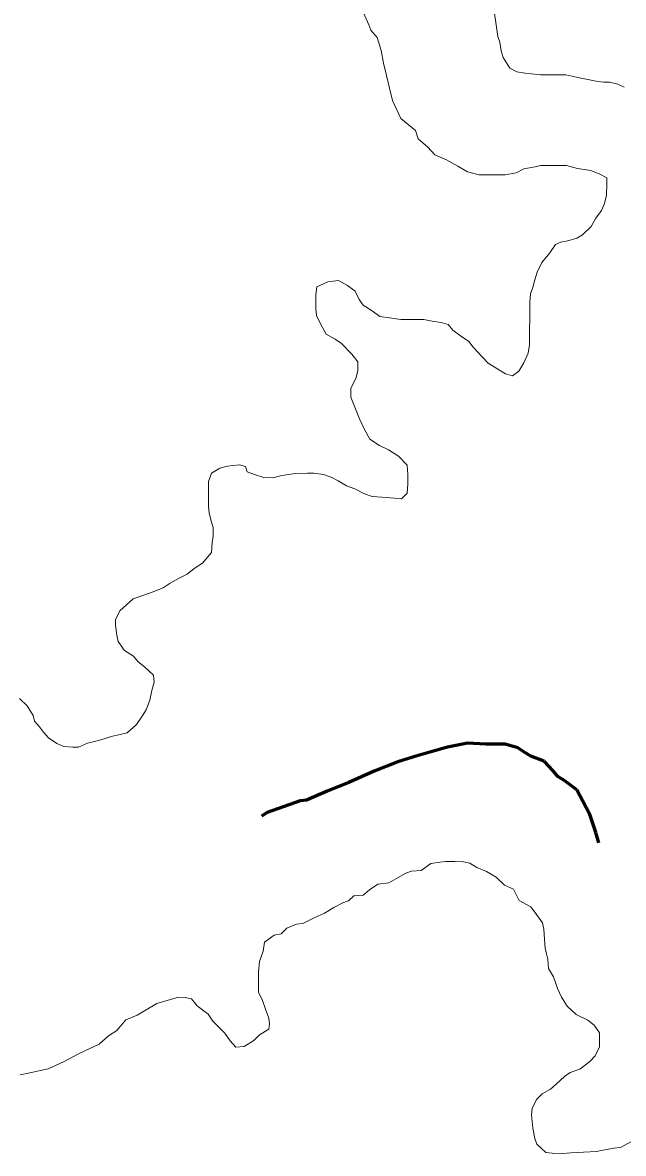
# Model space of a CAD drawing. Extents: x 553962 to 842807, y 8883888 to 9032388.
# Drawn here: x 803749.2 to 803964.8, y 9015644.8 to 9016050.4 of the extents above; entities that cross this region are included whole.
import ezdxf

# ---------------------------------------------------------------- set-up
doc = ezdxf.new("R2010")
doc.units = 0
doc.header["$LTSCALE"] = 20
doc.linetypes.add('LONG_DASH_SHORT_DASH', pattern=[9.9, 6, -1.2, 1.5, -1.2])
for name, color, linetype, lineweight in [('23', 7, 'Continuous', 13), ('25', 7, 'Continuous', 13), ('7', 7, 'LONG_DASH_SHORT_DASH', 60)]:
    doc.layers.add(name, color=color, linetype=linetype, lineweight=lineweight)

msp = doc.modelspace()

# ---------------------------------------------------------------- linework, layer by layer
at = {"layer": '23'}
for points in [[(803965.08, 9016027.25), (803962.84, 9016028.27), (803959.84, 9016029.04), (803957.84, 9016029.05), (803955.59, 9016029.32), (803952.59, 9016029.84), (803949.1, 9016030.61), (803946.35, 9016031.13), (803944.1, 9016031.65), (803940.85, 9016031.67), (803938.1, 9016031.69), (803935.1, 9016031.71), (803931.85, 9016031.98), (803929.6, 9016032.24), (803926.6, 9016032.76), (803924.11, 9016034.03), (803921.64, 9016037.92), (803921.64, 9016037.92), (803920.93, 9016040.27), (803920.46, 9016043.33), (803919.75, 9016045.44), (803919.28, 9016048.73), (803919.28, 9016048.73), (803918.34, 9016055.32)], [(803871.49, 9016053.91), (803873.46, 9016049.64), (803874.19, 9016047.63), (803876.49, 9016045.06), (803877.85, 9016040.44)], [(803877.85, 9016040.44), (803878.67, 9016035.82), (803879.76, 9016031.47), (803880.84, 9016026.84), (803881.93, 9016022.5), (803884.96, 9016016.02), (803890.18, 9016011.73), (803891.16, 9016008.72), (803894.63, 9016005.69), (803897.11, 9016002.92), (803901.35, 9016001.14), (803905.34, 9015998.86), (803908.82, 9015996.83), (803913.07, 9015995.8), (803915.07, 9015995.79), (803917.07, 9015995.78), (803920.07, 9015995.76), (803922.32, 9015995.74), (803926.33, 9015996.47), (803929.09, 9015997.95), (803933.1, 9015998.67), (803935.1, 9015999.16), (803937.1, 9015999.15), (803939.35, 9015999.13), (803941.35, 9015999.12), (803944.36, 9015999.1), (803948.35, 9015998.07), (803953.1, 9015997.29), (803956.34, 9015996.02), (803958.83, 9015994.75), (803958.81, 9015992.5), (803958.78, 9015988.49), (803958.01, 9015985.49), (803956.99, 9015982.99), (803954.97, 9015980.25), (803953.19, 9015977.26), (803950.17, 9015974.28)], [(803950.17, 9015974.28), (803948.16, 9015973.04), (803944.9, 9015972.06), (803942.4, 9015971.57), (803940.39, 9015970.84), (803938.36, 9015967.85), (803935.59, 9015964.36), (803933.81, 9015960.87), (803933.04, 9015958.12), (803932.27, 9015955.37), (803931.5, 9015953.12), (803931.23, 9015950.12), (803931.21, 9015947.86), (803931.18, 9015943.61), (803931.15, 9015940.6), (803931.14, 9015938.35), (803931.11, 9015934.85), (803930.59, 9015931.85), (803929.06, 9015928.35), (803927.29, 9015925.36), (803925.02, 9015923.62), (803922.53, 9015924.39), (803918.79, 9015926.67), (803916.3, 9015928.19), (803914.07, 9015930.45), (803910.84, 9015933.98), (803909.36, 9015935.99), (803906.37, 9015938.02), (803903.64, 9015940.04), (803901.9, 9015942.05), (803899.41, 9015942.82), (803896.16, 9015943.34), (803893.16, 9015943.86), (803889.91, 9015943.88), (803887.16, 9015943.9), (803884.91, 9015943.92), (803880.91, 9015944.44), (803877.41, 9015944.97), (803874.68, 9015946.99), (803871.44, 9015949.01), (803869.96, 9015951.02), (803868.48, 9015954.04), (803865.74, 9015956.06), (803862.5, 9015957.83), (803858.75, 9015957.36), (803854.74, 9015955.63), (803854.46, 9015952.63), (803854.43, 9015947.87), (803854.66, 9015945.37), (803856.14, 9015942.35), (803858.11, 9015938.58), (803861.34, 9015936.81), (803863.58, 9015935.29), (803867.31, 9015931.51), (803869.54, 9015928.74), (803869.51, 9015925.49), (803868.74, 9015922.74), (803866.96, 9015919.25), (803866.94, 9015916), (803868.41, 9015912.48), (803870.13, 9015908.21), (803871.85, 9015904.45), (803873.83, 9015900.93), (803877.31, 9015898.65), (803880.55, 9015897.13)], [(803880.55, 9015897.13), (803884.04, 9015894.85), (803887.26, 9015891.58), (803887.49, 9015888.32), (803887.46, 9015884.82), (803887.19, 9015881.56), (803885.17, 9015879.57), (803882.67, 9015879.84), (803878.17, 9015880.12), (803874.67, 9015880.39), (803871.93, 9015881.41), (803868.44, 9015883.19), (803865.45, 9015884.21), (803862.46, 9015885.98), (803860.22, 9015887.25), (803857.22, 9015888.27), (803853.73, 9015888.79), (803851.48, 9015888.81), (803846.97, 9015888.59), (803842.21, 9015887.87), (803838.96, 9015887.14), (803835.71, 9015887.16), (803832.71, 9015888.18), (803829.72, 9015889.2), (803829.23, 9015891.21), (803826.99, 9015891.72), (803824.73, 9015891.49), (803822.73, 9015891.25), (803819.97, 9015890.52), (803816.96, 9015888.79), (803815.94, 9015885.79), (803815.91, 9015881.78), (803815.89, 9015879.78), (803815.87, 9015876.78), (803816.1, 9015874.52), (803816.83, 9015871.51), (803817.56, 9015869.26)], [(803817.56, 9015869.26), (803817.54, 9015866), (803817.27, 9015864), (803816.99, 9015860.25), (803813.71, 9015856.51), (803810.7, 9015854.53), (803808.18, 9015852.54), (803805.42, 9015851.06), (803802.15, 9015849.33), (803799.64, 9015847.59), (803795.12, 9015845.87), (803788.85, 9015843.66), (803784.07, 9015839.44), (803782.54, 9015836.19), (803782.53, 9015834.19), (803783, 9015830.68), (803783.49, 9015828.42), (803785.71, 9015825.15), (803788.95, 9015823.13), (803790.68, 9015821.12), (803792.92, 9015819.35), (803796.15, 9015816.32), (803796.38, 9015813.82), (803795.61, 9015810.82), (803794.83, 9015807.32), (803793.55, 9015803.82), (803792.04, 9015801.58), (803790.01, 9015798.59), (803786.74, 9015795.6), (803783.73, 9015794.87), (803781.48, 9015794.39), (803777.22, 9015793.16), (803774.46, 9015792.43), (803772.45, 9015791.94), (803769.19, 9015790.46), (803767.19, 9015790.48), (803763.94, 9015790.75), (803761.45, 9015791.77), (803758.46, 9015793.79), (803756.73, 9015795.8), (803755.24, 9015797.82), (803753.5, 9015799.83), (803753.02, 9015801.84), (803750.8, 9015805.36), (803748.06, 9015807.88)]]:
    msp.add_lwpolyline(points, dxfattribs=at)
at = {"layer": '25'}
for points in [[(803965.08, 9016027.25), (803962.84, 9016028.27), (803959.84, 9016029.04), (803957.84, 9016029.05), (803955.59, 9016029.32), (803952.59, 9016029.84), (803949.1, 9016030.61), (803946.35, 9016031.13), (803944.1, 9016031.65), (803940.85, 9016031.67), (803938.1, 9016031.69), (803935.1, 9016031.71), (803931.85, 9016031.98), (803929.6, 9016032.24), (803926.6, 9016032.76), (803924.11, 9016034.03), (803921.64, 9016037.92), (803921.64, 9016037.92), (803920.93, 9016040.27), (803920.46, 9016043.33), (803919.75, 9016045.44), (803919.28, 9016048.73), (803919.28, 9016048.73), (803918.34, 9016055.32)], [(803871.49, 9016053.91), (803873.46, 9016049.64), (803874.19, 9016047.63), (803876.49, 9016045.06), (803877.85, 9016040.44)], [(803877.85, 9016040.44), (803878.67, 9016035.82), (803879.76, 9016031.47), (803880.84, 9016026.84), (803881.93, 9016022.5), (803884.96, 9016016.02), (803890.18, 9016011.73), (803891.16, 9016008.72), (803894.63, 9016005.69), (803897.11, 9016002.92), (803901.35, 9016001.14), (803905.34, 9015998.86), (803908.82, 9015996.83), (803913.07, 9015995.8), (803915.07, 9015995.79), (803917.07, 9015995.78), (803920.07, 9015995.76), (803922.32, 9015995.74), (803926.33, 9015996.47), (803929.09, 9015997.95), (803933.1, 9015998.67), (803935.1, 9015999.16), (803937.1, 9015999.15), (803939.35, 9015999.13), (803941.35, 9015999.12), (803944.36, 9015999.1), (803948.35, 9015998.07), (803953.1, 9015997.29), (803956.34, 9015996.02), (803958.83, 9015994.75), (803958.81, 9015992.5), (803958.78, 9015988.49), (803958.01, 9015985.49), (803956.99, 9015982.99), (803954.97, 9015980.25), (803953.19, 9015977.26), (803950.17, 9015974.28)], [(803950.17, 9015974.28), (803948.16, 9015973.04), (803944.9, 9015972.06), (803942.4, 9015971.57), (803940.39, 9015970.84), (803938.36, 9015967.85), (803935.59, 9015964.36), (803933.81, 9015960.87), (803933.04, 9015958.12), (803932.27, 9015955.37), (803931.5, 9015953.12), (803931.23, 9015950.12), (803931.21, 9015947.86), (803931.18, 9015943.61), (803931.15, 9015940.6), (803931.14, 9015938.35), (803931.11, 9015934.85), (803930.59, 9015931.85), (803929.06, 9015928.35), (803927.29, 9015925.36), (803925.02, 9015923.62), (803922.53, 9015924.39), (803918.79, 9015926.67), (803916.3, 9015928.19), (803914.07, 9015930.45), (803910.84, 9015933.98), (803909.36, 9015935.99), (803906.37, 9015938.02), (803903.64, 9015940.04), (803901.9, 9015942.05), (803899.41, 9015942.82), (803896.16, 9015943.34), (803893.16, 9015943.86), (803889.91, 9015943.88), (803887.16, 9015943.9), (803884.91, 9015943.92), (803880.91, 9015944.44), (803877.41, 9015944.97), (803874.68, 9015946.99), (803871.44, 9015949.01), (803869.96, 9015951.02), (803868.48, 9015954.04), (803865.74, 9015956.06), (803862.5, 9015957.83), (803858.75, 9015957.36), (803854.74, 9015955.63), (803854.46, 9015952.63), (803854.43, 9015947.87), (803854.66, 9015945.37), (803856.14, 9015942.35), (803858.11, 9015938.58), (803861.34, 9015936.81), (803863.58, 9015935.29), (803867.31, 9015931.51), (803869.54, 9015928.74), (803869.51, 9015925.49), (803868.74, 9015922.74), (803866.96, 9015919.25), (803866.94, 9015916), (803868.41, 9015912.48), (803870.13, 9015908.21), (803871.85, 9015904.45), (803873.83, 9015900.93), (803877.31, 9015898.65), (803880.55, 9015897.13)], [(803880.55, 9015897.13), (803884.04, 9015894.85), (803887.26, 9015891.58), (803887.49, 9015888.32), (803887.46, 9015884.82), (803887.19, 9015881.56), (803885.17, 9015879.57), (803882.67, 9015879.84), (803878.17, 9015880.12), (803874.67, 9015880.39), (803871.93, 9015881.41), (803868.44, 9015883.19), (803865.45, 9015884.21), (803862.46, 9015885.98), (803860.22, 9015887.25), (803857.22, 9015888.27), (803853.73, 9015888.79), (803851.48, 9015888.81), (803846.97, 9015888.59), (803842.21, 9015887.87), (803838.96, 9015887.14), (803835.71, 9015887.16), (803832.71, 9015888.18), (803829.72, 9015889.2), (803829.23, 9015891.21), (803826.99, 9015891.72), (803824.73, 9015891.49), (803822.73, 9015891.25), (803819.97, 9015890.52), (803816.96, 9015888.79), (803815.94, 9015885.79), (803815.91, 9015881.78), (803815.89, 9015879.78), (803815.87, 9015876.78), (803816.1, 9015874.52), (803816.83, 9015871.51), (803817.56, 9015869.26)], [(803817.56, 9015869.26), (803817.54, 9015866), (803817.27, 9015864), (803816.99, 9015860.25), (803813.71, 9015856.51), (803810.7, 9015854.53), (803808.18, 9015852.54), (803805.42, 9015851.06), (803802.15, 9015849.33), (803799.64, 9015847.59), (803795.12, 9015845.87), (803788.85, 9015843.66), (803784.07, 9015839.44), (803782.54, 9015836.19), (803782.53, 9015834.19), (803783, 9015830.68), (803783.49, 9015828.42), (803785.71, 9015825.15), (803788.95, 9015823.13), (803790.68, 9015821.12), (803792.92, 9015819.35), (803796.15, 9015816.32), (803796.38, 9015813.82), (803795.61, 9015810.82), (803794.83, 9015807.32), (803793.55, 9015803.82), (803792.04, 9015801.58), (803790.01, 9015798.59), (803786.74, 9015795.6), (803783.73, 9015794.87), (803781.48, 9015794.39), (803777.22, 9015793.16), (803774.46, 9015792.43), (803772.45, 9015791.94), (803769.19, 9015790.46), (803767.19, 9015790.48), (803763.94, 9015790.75), (803761.45, 9015791.77), (803758.46, 9015793.79), (803756.73, 9015795.8), (803755.24, 9015797.82), (803753.5, 9015799.83), (803753.02, 9015801.84), (803750.8, 9015805.36), (803748.06, 9015807.88)], [(803748.29, 9015672.94), (803751.8, 9015673.66), (803758.37, 9015675.1), (803763.84, 9015677.6), (803769.52, 9015680.55), (803776.68, 9015683.91), (803779.95, 9015686.89), (803782.97, 9015688.88), (803786.25, 9015692.61), (803790.26, 9015694.34), (803797.3, 9015698.55), (803805.07, 9015700.75), (803807.57, 9015700.73), (803809.82, 9015700.22), (803811.8, 9015697.7), (803815.78, 9015694.67), (803817.51, 9015692.15), (803819.74, 9015689.88), (803821.73, 9015687.87), (803823.71, 9015685.1), (803825.69, 9015682.84), (803828.7, 9015683.07), (803832.22, 9015685.3), (803834.23, 9015687.28), (803837.5, 9015689.27), (803837.76, 9015691.27), (803837.53, 9015693.27), (803836.3, 9015696.54), (803835.32, 9015699.55), (803833.85, 9015702.56), (803833.88, 9015706.32), (803833.9, 9015709.82), (803834.18, 9015713.57), (803835.46, 9015717.32), (803835.98, 9015720.57), (803839.5, 9015723.05), (803842.01, 9015723.54), (803844.03, 9015725.52), (803847.54, 9015727), (803849.79, 9015727.24), (803853.81, 9015729.22), (803857.57, 9015730.94), (803860.84, 9015732.92), (803864.1, 9015734.66), (803866.11, 9015735.39), (803868.12, 9015737.13), (803871.38, 9015737.36), (803873.64, 9015739.35), (803876.66, 9015741.33), (803880.67, 9015741.81), (803883.18, 9015743.29), (803886.7, 9015745.27), (803888.7, 9015746.01), (803892.2, 9015746.24), (803895.72, 9015748.72), (803898.98, 9015749.2), (803900.98, 9015749.43), (803904.23, 9015749.41), (803907.48, 9015749.39), (803909.73, 9015748.87), (803912.22, 9015747.36), (803915.71, 9015745.83), (803919.2, 9015743.8), (803922.18, 9015741.03), (803925.42, 9015739.51), (803927.39, 9015735.49), (803931.62, 9015733.21), (803933.6, 9015730.44), (803935.83, 9015727.42), (803936.31, 9015725.16), (803936.54, 9015721.66), (803936.76, 9015718.4), (803937.25, 9015716.4), (803937.73, 9015714.39), (803937.96, 9015711.13), (803939.69, 9015708.12), (803940.42, 9015706.11), (803941.15, 9015703.85), (803942.63, 9015700.84), (803944.61, 9015697.57), (803947.84, 9015694.55), (803952.07, 9015692.51), (803954.31, 9015690.75), (803956.29, 9015687.98), (803956.27, 9015685.73), (803956.25, 9015682.97), (803954.73, 9015679.73), (803952.71, 9015677.74), (803949.19, 9015675.01), (803945.68, 9015673.78), (803943.66, 9015672.29), (803940.64, 9015669.56)], [(803940.64, 9015669.56), (803938.63, 9015667.82), (803935.61, 9015666.09), (803933.6, 9015664.1), (803932.07, 9015660.85), (803931.8, 9015658.6), (803932.27, 9015653.84), (803932.99, 9015650.08), (803933.73, 9015648.07), (803936.96, 9015645.05), (803939.2, 9015644.78), (803942.96, 9015644.76), (803945.96, 9015644.99), (803950.46, 9015645.21), (803955.22, 9015645.43), (803957.47, 9015645.91), (803961.48, 9015646.64), (803963.73, 9015646.87), (803967.5, 9015648.85)]]:
    msp.add_lwpolyline(points, dxfattribs=at)
at = {"layer": '7'}
msp.add_lwpolyline([(803956.02, 9015756.16), (803954.95, 9015759.87), (803952.74, 9015766.38), (803950.27, 9015771.15), (803948.05, 9015775.17), (803943.82, 9015778.44), (803941.33, 9015779.96), (803939.6, 9015781.97), (803936.37, 9015785.49), (803931.63, 9015787.26), (803929.39, 9015788.53), (803926.9, 9015790.29), (803922.41, 9015791.57), (803915.41, 9015791.6), (803908.91, 9015791.89), (803901.65, 9015790.43), (803891.13, 9015787.48), (803883.87, 9015785.27), (803875.34, 9015781.81), (803866.32, 9015777.85), (803858.54, 9015774.64), (803851.02, 9015771.43), (803848.77, 9015771.19), (803836.99, 9015767), (803834.96, 9015765.78)], dxfattribs=at)

doc.saveas('drawing.dxf')
